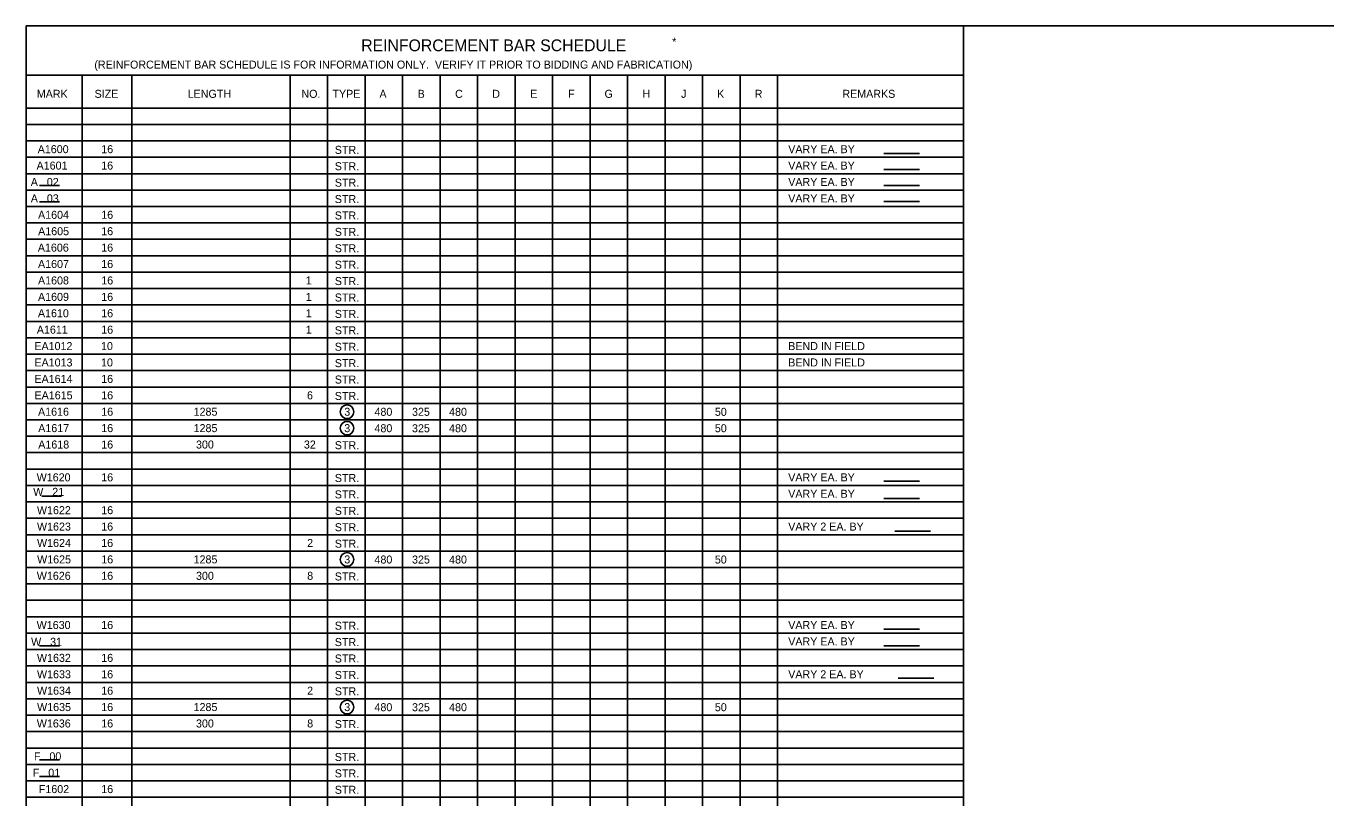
# Model space of a CAD drawing. Extents: x 634540 to 640306, y 296059 to 300275.
# Drawn here: x 639316.5 to 639804, y 296943 to 297232.5 of the extents above; entities that cross this region are included whole.
import ezdxf

# ---------------------------------------------------------------- set-up
doc = ezdxf.new("R2010")
doc.units = 0
for name, color, linetype in [('2', 7, 'Continuous'), ('4', 7, 'Continuous'), ('6', 7, 'Continuous')]:
    doc.layers.add(name, color=color, linetype=linetype)

msp = doc.modelspace()

# ---------------------------------------------------------------- linework, layer by layer
at = {"layer": '2'}
for p, q in [((639316.46, 296668.46), (639316.46, 297232.46)), ((639316.46, 297232.46), (640102.46, 297232.46))]:
    msp.add_line(p, q, dxfattribs=at)
at = {"layer": '4'}
for p, q in [((639638.2, 297184.6), (639651.58, 297184.6)), ((639638.2, 297178.6), (639651.58, 297178.6)), ((639321.56, 297172.68), (639328.97, 297172.68)), ((639638.2, 297172.6), (639651.58, 297172.6)), ((639321.56, 297166.49), (639328.97, 297166.49)), ((639638.2, 297166.6), (639651.58, 297166.6)), ((639638.2, 297061.83), (639651.58, 297061.83)), ((639322.42, 297056.14), (639329.82, 297056.14)), ((639638.2, 297055.37), (639651.58, 297055.37)), ((639642.29, 297043.1), (639655.67, 297043.1)), ((639638.2, 297006.27), (639651.58, 297006.27)), ((639321.56, 297000.03), (639328.97, 297000.03)), ((639638.2, 297000.03), (639651.58, 297000.03)), ((639643.58, 296987.97), (639656.96, 296987.97)), ((639321.56, 296957.37), (639328.97, 296957.37)), ((639321.56, 296951.11), (639328.97, 296951.11))]:
    msp.add_line(p, q, dxfattribs=at)
for centre in [(639436.85, 297087.84), (639436.85, 297081.69), (639436.85, 297032.47), (639436.85, 296977.11)]:
    msp.add_circle(centre, 2.55, dxfattribs=at)
at = {"layer": '6'}
for p, q in [((639667.97, 296762.79), (639667.97, 297232.46)), ((639316.46, 297214), (639667.97, 297214)), ((639337.55, 297201.7), (639337.55, 297214)), ((639356.11, 297201.7), (639356.11, 297214)), ((639415.49, 297201.7), (639415.49, 297214)), ((639429.55, 297201.7), (639429.55, 297214)), ((639443.61, 297201.7), (639443.61, 297214)), ((639457.67, 297201.7), (639457.67, 297214)), ((639471.73, 297201.7), (639471.73, 297214)), ((639485.79, 297201.7), (639485.79, 297214)), ((639499.85, 297201.7), (639499.85, 297214)), ((639513.92, 297201.7), (639513.92, 297214)), ((639527.98, 297201.7), (639527.98, 297214)), ((639542.04, 297201.7), (639542.04, 297214)), ((639556.1, 297201.7), (639556.1, 297214)), ((639570.16, 297201.7), (639570.16, 297214)), ((639584.22, 297201.7), (639584.22, 297214)), ((639598.28, 297201.7), (639598.28, 297214)), ((639316.46, 297201.7), (639667.97, 297201.7)), ((639337.55, 296814.13), (639337.55, 297201.7)), ((639356.11, 296814.13), (639356.11, 297201.7)), ((639415.49, 296814.13), (639415.49, 297201.7)), ((639429.55, 296814.13), (639429.55, 297201.7)), ((639443.61, 296814.13), (639443.61, 297201.7)), ((639457.67, 296814.13), (639457.67, 297201.7)), ((639471.73, 296814.13), (639471.73, 297201.7)), ((639485.79, 296814.13), (639485.79, 297201.7)), ((639499.85, 296814.13), (639499.85, 297201.7)), ((639513.92, 296814.13), (639513.92, 297201.7)), ((639527.98, 296814.13), (639527.98, 297201.7)), ((639542.04, 296814.13), (639542.04, 297201.7)), ((639556.1, 296814.13), (639556.1, 297201.7)), ((639570.16, 296814.13), (639570.16, 297201.7)), ((639584.22, 296814.13), (639584.22, 297201.7)), ((639598.28, 296814.13), (639598.28, 297201.7)), ((639316.46, 297195.54), (639667.97, 297195.54)), ((639316.46, 297189.39), (639667.97, 297189.39)), ((639316.46, 297183.24), (639667.97, 297183.24)), ((639316.46, 297177.09), (639667.97, 297177.09)), ((639316.46, 297170.94), (639667.97, 297170.94)), ((639316.46, 297164.79), (639667.97, 297164.79)), ((639316.46, 297158.63), (639667.97, 297158.63)), ((639316.46, 297152.48), (639667.97, 297152.48)), ((639316.46, 297146.33), (639667.97, 297146.33)), ((639316.46, 297140.18), (639667.97, 297140.18)), ((639316.46, 297134.03), (639667.97, 297134.03)), ((639316.46, 297127.87), (639667.97, 297127.87)), ((639316.46, 297121.72), (639667.97, 297121.72)), ((639316.46, 297115.57), (639667.97, 297115.57)), ((639316.46, 297109.42), (639667.97, 297109.42)), ((639316.46, 297103.27), (639667.97, 297103.27)), ((639316.46, 297097.11), (639667.97, 297097.11)), ((639316.46, 297090.96), (639667.97, 297090.96)), ((639316.46, 297084.81), (639667.97, 297084.81)), ((639316.46, 297078.66), (639667.97, 297078.66)), ((639316.46, 297072.51), (639667.97, 297072.51)), ((639316.46, 297066.36), (639667.97, 297066.36)), ((639316.46, 297060.2), (639667.97, 297060.2)), ((639316.46, 297054.05), (639667.97, 297054.05)), ((639316.46, 297047.9), (639667.97, 297047.9)), ((639316.46, 297041.75), (639667.97, 297041.75)), ((639316.46, 297035.6), (639667.97, 297035.6)), ((639316.46, 297029.44), (639667.97, 297029.44)), ((639316.46, 297023.29), (639667.97, 297023.29)), ((639316.46, 297017.14), (639667.97, 297017.14)), ((639316.46, 297010.99), (639667.97, 297010.99)), ((639316.46, 297004.84), (639667.97, 297004.84)), ((639316.46, 296998.68), (639667.97, 296998.68)), ((639316.46, 296992.53), (639667.97, 296992.53)), ((639316.46, 296986.38), (639667.97, 296986.38)), ((639316.46, 296980.23), (639667.97, 296980.23)), ((639316.46, 296974.08), (639667.97, 296974.08)), ((639316.46, 296967.93), (639667.97, 296967.93)), ((639316.46, 296961.77), (639667.97, 296961.77)), ((639316.46, 296955.62), (639667.97, 296955.62)), ((639316.46, 296949.47), (639667.97, 296949.47)), ((639316.46, 296943.32), (639667.97, 296943.32))]:
    msp.add_line(p, q, dxfattribs=at)

# ---------------------------------------------------------------- texts
at = {"layer": '4'}
for s, height, p in [('REINFORCEMENT BAR SCHEDULE', 4.4294, (639442.16, 297223)), ('*', 3, (639558.78, 297225.1)), ('(REINFORCEMENT BAR SCHEDULE IS FOR INFORMATION ONLY.  VERIFY IT PRIOR TO BIDDING AND FABRICATION)', 3.0001, (639342.09, 297216.49)), ('MARK', 3, (639320.51, 297205.53)), ('SIZE', 3, (639342.18, 297205.53)), ('LENGTH', 3, (639377.08, 297205.53)), ('NO.', 3, (639419.74, 297205.53)), ('TYPE', 3, (639431.38, 297205.53)), ('A', 3, (639449, 297205.53)), ('B', 3, (639463.32, 297205.53)), ('C', 3, (639477.38, 297205.53)), ('D', 3, (639491.32, 297205.53)), ('E', 3, (639505.57, 297205.53)), ('F', 3, (639519.75, 297205.53)), ('G', 3, (639533.42, 297205.53)), ('H', 3, (639547.59, 297205.53)), ('J', 3, (639562.13, 297205.53)), ('K', 3, (639575.65, 297205.53)), ('R', 3, (639589.74, 297205.53)), ('REMARKS', 3, (639622.61, 297205.53)), ('A1600', 3, (639320.84, 297184.78)), ('16', 3, (639344.67, 297184.78)), ('STR.', 3, (639432.26, 297184.53)), ('VARY EA. BY     ', 3.0001, (639602.3, 297184.78)), ('A1601', 3, (639320.42, 297178.63)), ('16', 3, (639344.67, 297178.63)), ('STR.', 3, (639432.26, 297178.38)), ('VARY EA. BY     ', 3.0001, (639602.3, 297178.63)), ('A   02', 3, (639318.24, 297172.48)), ('STR.', 3, (639432.26, 297172.23)), ('VARY EA. BY     ', 3.0001, (639602.3, 297172.48)), ('A   03', 3, (639318.26, 297166.33)), ('STR.', 3, (639432.26, 297166.08)), ('VARY EA. BY     ', 3.0001, (639602.3, 297166.33)), ('A1604', 3, (639320.97, 297160.17)), ('16', 3, (639344.67, 297160.17)), ('STR.', 3, (639432.26, 297159.93)), ('A1605', 3, (639321, 297154.02)), ('16', 3, (639344.67, 297154.02)), ('STR.', 3, (639432.26, 297153.78)), ('A1606', 3, (639320.89, 297147.87)), ('16', 3, (639344.67, 297147.87)), ('STR.', 3, (639432.26, 297147.62)), ('A1607', 3, (639320.96, 297141.72)), ('16', 3, (639344.67, 297141.72)), ('STR.', 3, (639432.26, 297141.47)), ('A1608', 3, (639320.96, 297135.57)), ('16', 3, (639344.67, 297135.57)), ('1', 3, (639421.37, 297135.57)), ('STR.', 3, (639432.26, 297135.32)), ('A1609', 3, (639320.96, 297129.41)), ('16', 3, (639344.67, 297129.41)), ('1', 3, (639421.37, 297129.41)), ('STR.', 3, (639432.26, 297129.17)), ('A1610', 3, (639320.93, 297123.26)), ('16', 3, (639344.67, 297123.26)), ('1', 3, (639421.37, 297123.26)), ('STR.', 3, (639432.26, 297123.02)), ('A1611', 3, (639320.51, 297117.11)), ('16', 3, (639344.67, 297117.11)), ('1', 3, (639421.37, 297117.11)), ('STR.', 3, (639432.26, 297116.86)), ('EA1012', 3, (639319.59, 297110.96)), ('10', 3, (639344.59, 297110.96)), ('STR.', 3, (639432.26, 297110.71)), ('BEND IN FIELD', 3.0001, (639602.3, 297110.96)), ('EA1013', 3, (639319.61, 297104.81)), ('10', 3, (639344.59, 297104.81)), ('STR.', 3, (639432.26, 297104.56)), ('BEND IN FIELD', 3.0001, (639602.3, 297104.81)), ('EA1614', 3, (639319.62, 297098.65)), ('16', 3, (639344.67, 297098.65)), ('STR.', 3, (639432.26, 297098.41)), ('EA1615', 3, (639319.65, 297092.5)), ('16', 3, (639344.67, 297092.5)), ('6', 3, (639421.83, 297092.5)), ('STR.', 3, (639432.26, 297092.26)), ('A1616', 3, (639320.97, 297086.35)), ('16', 3, (639344.67, 297086.35)), ('1285', 3, (639379.31, 297086.35)), ('3', 3, (639435.82, 297086.34)), ('480', 3, (639447.14, 297086.31)), ('325', 3, (639461.22, 297086.31)), ('480', 3, (639475.12, 297086.31)), ('50', 3, (639574.78, 297086.31)), ('A1617', 3, (639321.04, 297080.2)), ('16', 3, (639344.67, 297080.2)), ('1285', 3, (639379.31, 297080.2)), ('3', 3, (639435.82, 297080.19)), ('480', 3, (639447.14, 297080.16)), ('325', 3, (639461.22, 297080.16)), ('480', 3, (639475.12, 297080.16)), ('50', 3, (639574.78, 297080.16)), ('A1618', 3, (639321.05, 297074.05)), ('16', 3, (639344.67, 297074.05)), ('300', 3, (639380.21, 297074.05)), ('32', 3, (639420.67, 297074.05)), ('STR.', 3, (639432.26, 297073.8)), ('W1620', 3, (639320.46, 297061.74)), ('16', 3, (639344.67, 297061.74)), ('STR.', 3, (639432.26, 297061.5)), ('VARY EA. BY     ', 3.0001, (639602.3, 297061.74)), ('W   21', 3, (639319.17, 297056.31)), ('STR.', 3, (639432.26, 297055.35)), ('VARY EA. BY     ', 3.0001, (639602.3, 297055.59)), ('W1622', 3, (639320.56, 297049.44)), ('16', 3, (639344.67, 297049.44)), ('STR.', 3, (639432.26, 297049.19)), ('W1623', 3, (639320.58, 297043.29)), ('16', 3, (639344.67, 297043.29)), ('STR.', 3, (639432.26, 297043.04)), ('VARY 2 EA. BY     ', 3.0001, (639602.3, 297043.29)), ('W1624', 3, (639320.59, 297037.14)), ('16', 3, (639344.67, 297037.14)), ('2', 3, (639421.89, 297037.14)), ('STR.', 3, (639432.26, 297036.89)), ('W1625', 3, (639320.62, 297030.98)), ('16', 3, (639344.67, 297030.98)), ('1285', 3, (639379.31, 297030.98)), ('3', 3, (639435.82, 297030.97)), ('480', 3, (639447.14, 297030.94)), ('325', 3, (639461.22, 297030.94)), ('480', 3, (639475.12, 297030.94)), ('50', 3, (639574.78, 297030.94)), ('W1626', 3, (639320.51, 297024.83)), ('16', 3, (639344.67, 297024.83)), ('300', 3, (639380.21, 297024.83)), ('8', 3, (639421.91, 297024.83)), ('STR.', 3, (639432.26, 297024.59)), ('W1630', 3, (639320.46, 297006.38)), ('16', 3, (639344.67, 297006.38)), ('STR.', 3, (639432.26, 297006.13)), ('VARY EA. BY     ', 3.0001, (639602.3, 297006.38)), ('W   31', 3, (639318.37, 297000.08)), ('STR.', 3, (639432.26, 296999.98)), ('VARY EA. BY     ', 3.0001, (639602.3, 297000.22)), ('W1632', 3, (639320.56, 296994.07)), ('16', 3, (639344.67, 296994.07)), ('STR.', 3, (639432.26, 296993.83)), ('W1633', 3, (639320.58, 296987.92)), ('16', 3, (639344.67, 296987.92)), ('STR.', 3, (639432.26, 296987.67)), ('VARY 2 EA. BY     ', 3.0001, (639602.3, 296987.92)), ('W1634', 3, (639320.59, 296981.77)), ('16', 3, (639344.67, 296981.77)), ('2', 3, (639421.89, 296981.77)), ('STR.', 3, (639432.26, 296981.52)), ('W1635', 3, (639320.62, 296975.62)), ('16', 3, (639344.67, 296975.62)), ('1285', 3, (639379.31, 296975.62)), ('3', 3, (639435.82, 296975.61)), ('480', 3, (639447.14, 296975.57)), ('325', 3, (639461.22, 296975.57)), ('480', 3, (639475.12, 296975.57)), ('50', 3, (639574.78, 296975.57)), ('W1636', 3, (639320.51, 296969.47)), ('16', 3, (639344.67, 296969.47)), ('300', 3, (639380.21, 296969.47)), ('8', 3, (639421.91, 296969.47)), ('STR.', 3, (639432.26, 296969.22)), ('F   00', 3, (639319.44, 296957.16)), ('STR.', 3, (639432.26, 296956.92)), ('F   01', 3, (639319.02, 296951.01)), ('STR.', 3, (639432.26, 296950.76)), ('F1602', 3, (639321.27, 296944.86)), ('16', 3, (639344.67, 296944.86)), ('STR.', 3, (639432.26, 296944.61))]:
    msp.add_text(s, height=height, dxfattribs=at).set_placement(p)

doc.saveas('drawing.dxf')
